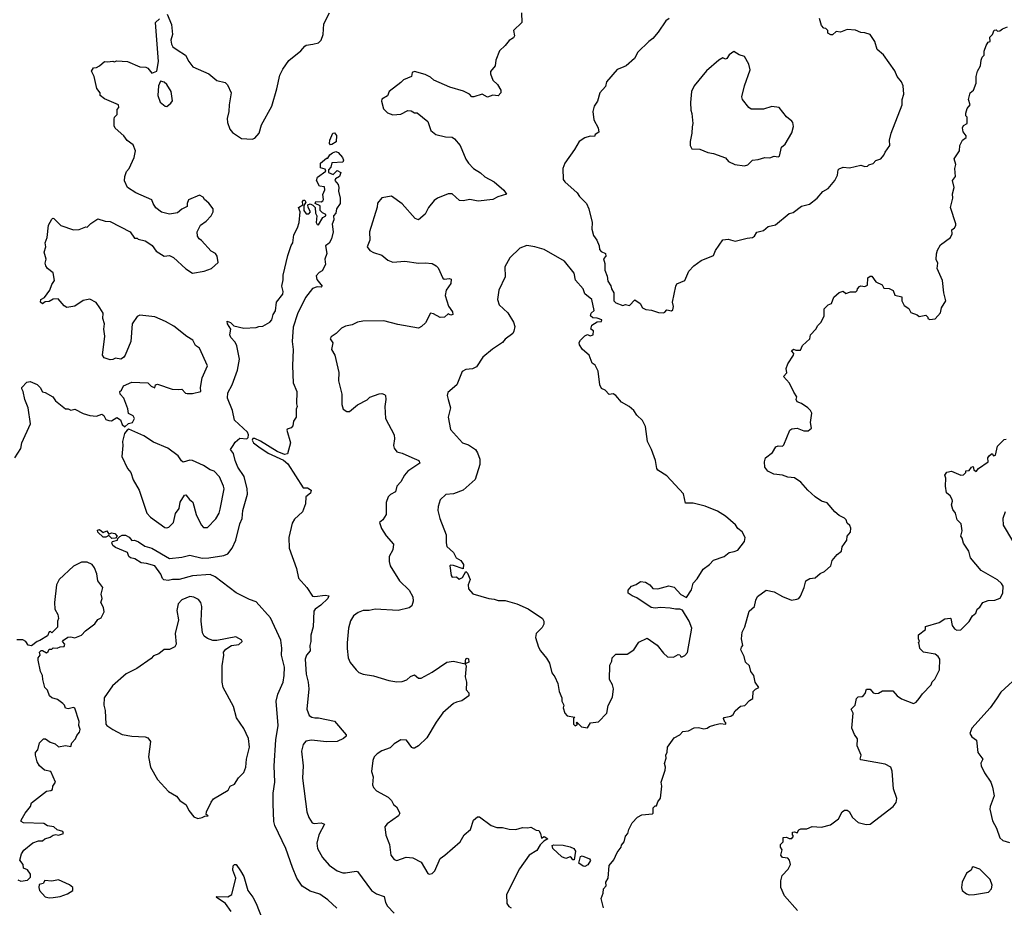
# Model space of a CAD drawing. Extents: x 1954678 to 2060275, y 904822 to 1016299.
# Tile 395 of 467: x 2043967 to 2051245, y 957039 to 963605. Entities that reach past the tile are written whole.
import ezdxf

# ---------------------------------------------------------------- set-up
doc = ezdxf.new("R2010")
doc.units = 0

msp = doc.modelspace()

# ---------------------------------------------------------------- linework, layer by layer
at = {"layer": '0CON20XD'}
for points in [[(2044582.5, 961395), (2044583.8, 961435), (2044560, 961475), (2044533.3, 961513.3), (2044485, 961537.5), (2044435, 961527.5), (2044375, 961486.7), (2044315, 961476.7), (2044295, 961487.5), (2044251.7, 961541.7), (2044215, 961537.5), (2044185, 961520), (2044155, 961517.5), (2044136.4, 961503.6), (2044120, 961515), (2044123.3, 961535), (2044149.3, 961550.7), (2044190, 961605), (2044204.4, 961645.6), (2044223.3, 961675), (2044213.6, 961733.6), (2044172.5, 961765), (2044160, 961785), (2044156.2, 961805), (2044163.8, 961835), (2044148.8, 961885), (2044160, 961925), (2044156.2, 961955), (2044170, 961995), (2044180, 962085), (2044205, 962130), (2044213, 962137), (2044220, 962135), (2044272.3, 962082.3), (2044365, 962051.2), (2044406.1, 962053.9), (2044455, 962072.5), (2044465, 962070), (2044492.7, 962097.3), (2044545, 962131.2), (2044600, 962115), (2044635, 962112.5), (2044782.5, 962035), (2044815, 961990), (2044835, 961990), (2044843, 961983), (2044895, 961970), (2044921.4, 961951.4), (2044945.9, 961935.9), (2044975, 961892.5), (2045035, 961856.7), (2045075, 961860), (2045105, 961846), (2045195, 961761.2), (2045245, 961731.2), (2045330, 961745), (2045386.1, 961763.9), (2045435, 961810), (2045426.2, 961855), (2045413.3, 961875), (2045383, 961893), (2045311.7, 961971.7), (2045292.5, 961985), (2045282.5, 962005), (2045280, 962035), (2045302.5, 962085), (2045345.9, 962114.1), (2045382.5, 962155), (2045397, 962183), (2045397.5, 962205), (2045365, 962247.5), (2045332.5, 962275), (2045323, 962293), (2045295, 962306.2), (2045216, 962274), (2045203.8, 962245), (2045205, 962222.5), (2045166.7, 962203.3), (2045133.6, 962176.4), (2045075, 962166.7), (2045015, 962182.5), (2044974.2, 962214.2), (2044953.3, 962245), (2044943, 962273), (2044824.4, 962324.4), (2044763.3, 962365), (2044742.9, 962412.9), (2044744, 962445), (2044757.1, 962482.9), (2044776.2, 962505), (2044813.8, 962585), (2044824, 962635), (2044805, 962680), (2044762.3, 962712.3), (2044737.5, 962745), (2044673.6, 962803.6), (2044665, 962820), (2044665, 962870), (2044668.8, 962885), (2044686.7, 962905), (2044688.3, 962941.7), (2044700, 962955), (2044697.5, 962975), (2044595, 963020), (2044562.5, 963045), (2044562.5, 963065), (2044537.5, 963097.5), (2044517.5, 963185), (2044497.5, 963225), (2044511.7, 963248.3), (2044535, 963252.5), (2044557.5, 963265), (2044595, 963296.7), (2044615, 963292.5), (2044655, 963297.5), (2044665, 963292.5), (2044685, 963300), (2044765, 963296.7), (2044855, 963257.5), (2044900, 963255), (2044915, 963247.5), (2044945, 963210), (2044980, 963225), (2044993.8, 963295), (2044970, 963585), (2044999.3, 963610.7)], [(2045056.1, 963646.1), (2045089.3, 963569.3), (2045096, 963495), (2045084, 963455), (2045088.8, 963425), (2045100, 963405), (2045132, 963382), (2045193.9, 963343.9), (2045216.7, 963295), (2045247.7, 963257.7), (2045364.2, 963204.2), (2045425, 963156.7), (2045485, 963140), (2045503.9, 963123.9), (2045529.2, 963065), (2045514.3, 962975), (2045512.9, 962925), (2045501.4, 962875), (2045502.5, 962845), (2045520, 962795), (2045539.7, 962769.7), (2045606.1, 962726.1), (2045685, 962721.2), (2045705, 962730), (2045736.2, 962765), (2045755, 962826.7), (2045830.8, 962965), (2045868.6, 963095), (2045890, 963195), (2045911.3, 963238.7), (2045957.4, 963302.6), (2046045, 963373.8), (2046075, 963408.8), (2046085, 963416), (2046134.2, 963424.2), (2046176.7, 963435), (2046196, 963455), (2046211.4, 963495), (2046215.6, 963575), (2046257.1, 963655)], [(2047677.5, 963655), (2047680, 963585), (2047616.7, 963525), (2047623.8, 963486.2), (2047618.3, 963471.7), (2047585, 963451.2), (2047556.7, 963415), (2047513.9, 963376.1), (2047487.5, 963305), (2047482.5, 963265), (2047447.5, 963222.5), (2047446.7, 963205), (2047465, 963157.5), (2047500, 963125), (2047522.5, 963085), (2047522.5, 963065), (2047505, 963043.3), (2047465, 963046.7), (2047425, 963033.3), (2047385, 963053.3), (2047325, 963033.8), (2047310, 963035), (2047292.5, 963055), (2047247.8, 963077.8), (2047146.7, 963105), (2047028.8, 963158.8), (2047005, 963179.2), (2046965, 963199.2), (2046885, 963223.3), (2046867.5, 963215), (2046862.5, 963185), (2046805, 963161.2), (2046785, 963140), (2046697.5, 963075), (2046685, 963043.3), (2046645, 963017.5), (2046641.7, 963001.7), (2046656.2, 962945), (2046685, 962916.2), (2046725, 962902), (2046785, 962907.5), (2046835, 962932.5), (2046861.7, 962931.7), (2046885, 962917.5), (2046905, 962917.5), (2046985, 962852.5), (2047006.4, 962786.4), (2047042.5, 962755), (2047115, 962740), (2047165, 962737.5), (2047181.2, 962725), (2047224, 962675), (2047264.4, 962574.4), (2047285, 962543.8), (2047322.5, 962505), (2047373.6, 962473.6), (2047405, 962443.8), (2047473.3, 962405), (2047545, 962343.8), (2047565.8, 962314.2), (2047502.5, 962295), (2047465, 962276.2), (2047355, 962262.5), (2047295, 962275.8), (2047245, 962265.8), (2047217.3, 962267.3), (2047165, 962316.2), (2047135, 962317.5), (2047055, 962286), (2047031.7, 962268.3), (2046990, 962215), (2046963.9, 962166.1), (2046915, 962123.8), (2046890, 962135), (2046794.2, 962244.2), (2046715, 962298.8), (2046645, 962286.7), (2046612.3, 962247.7), (2046610.7, 962219.3), (2046552, 962035), (2046556, 961975), (2046536, 961925), (2046555, 961898.8), (2046582.2, 961882.2), (2046645, 961863.8), (2046687.7, 961827.7), (2046725, 961812.9), (2046815, 961819.2), (2046915, 961804), (2046965, 961807.5), (2047015, 961801.2), (2047046.7, 961785), (2047060.5, 961770.5), (2047095, 961692.5), (2047105, 961686.7), (2047145, 961690), (2047156.7, 961685), (2047152.9, 961655), (2047120, 961605), (2047113.3, 961565), (2047136.1, 961486.1), (2047166.7, 961445), (2047170, 961425), (2047155, 961420), (2047135, 961430), (2047107.5, 961405), (2047075, 961402), (2047025, 961430), (2047005, 961433.3), (2046966, 961364), (2046938, 961335), (2046915, 961323.3), (2046761.2, 961351.2), (2046657.9, 961377.9), (2046504.1, 961375.9), (2046465, 961367.5), (2046425, 961347.5), (2046375, 961337.5), (2046345, 961322.5), (2046307.5, 961285), (2046270.7, 961259.3), (2046262.5, 961245), (2046282.5, 961215), (2046271.2, 961165), (2046296, 961125), (2046327.1, 960995), (2046324.3, 960935), (2046347.1, 960835), (2046349.3, 960759.3), (2046357.5, 960725), (2046385, 960706.7), (2046405, 960706.2), (2046465, 960756.2), (2046535.8, 960794.2), (2046555, 960813.8), (2046625, 960838.8), (2046645, 960840), (2046663, 960833), (2046670, 960825), (2046673.8, 960795), (2046666.2, 960745), (2046671.2, 960655), (2046734, 960535), (2046738, 960505), (2046731.2, 960455), (2046736.2, 960435), (2046755, 960408.8), (2046795, 960400), (2046865, 960366.2)], [(2048767.5, 963615), (2048743.6, 963596.4), (2048687.3, 963512.7), (2048646.7, 963465), (2048616.7, 963445), (2048535.8, 963364.2), (2048512.7, 963317.3), (2048450, 963265), (2048415, 963248), (2048382.5, 963237.5), (2048304.3, 963145.7), (2048297.7, 963112.3), (2048256.2, 963065), (2048237.7, 963002.3), (2048213.8, 962965), (2048204, 962925), (2048211.2, 962865), (2048243.3, 962805), (2048247, 962773), (2048220, 962755), (2048215, 962742.5), (2048185, 962743.3), (2048145, 962731.2), (2048103.3, 962705), (2048068.8, 962645), (2047996.2, 962545), (2047981.2, 962505), (2047985, 962422.5), (2047996.1, 962406.1), (2048087.5, 962325), (2048105, 962297.5), (2048155.8, 962245), (2048173.8, 962205), (2048198, 962105), (2048196.2, 962055), (2048208.3, 962008.3), (2048232.5, 961975), (2048251.7, 961931.7), (2048252.5, 961905), (2048265, 961890), (2048297.5, 961875), (2048300, 961855), (2048282.5, 961837.5), (2048293, 961803), (2048293.6, 961753.6), (2048309.3, 961709.3), (2048315, 961670), (2048336.7, 961636.7), (2048342.5, 961615), (2048360, 961585), (2048360, 961525), (2048375, 961510), (2048425, 961490), (2048445, 961497.5), (2048475, 961490), (2048515, 961532.5), (2048552.5, 961505), (2048570, 961475), (2048595, 961462.5), (2048637, 961457), (2048688.3, 961438.3), (2048725, 961437.5)], [(2048725, 961437.5), (2048735, 961442.5), (2048750.7, 961459.3), (2048785, 961452.5), (2048795, 961460), (2048800, 961485), (2048793.9, 961516.1), (2048817.1, 961635), (2048825, 961651.2), (2048883.9, 961676.1), (2048914.3, 961745.7), (2048950, 961785), (2049005, 961824.2), (2049095, 961861.2), (2049111.7, 961898.3), (2049163.9, 961976.1), (2049205, 961981.2), (2049255, 961966.2), (2049345, 961990), (2049385, 961994), (2049400, 962005), (2049416.4, 962033.6), (2049465, 962046.7), (2049500, 962075), (2049555, 962087.5), (2049655, 962171.2), (2049685, 962180), (2049747.5, 962225), (2049805, 962240), (2049863.3, 962285), (2049905, 962333.3), (2049943.9, 962356.1), (2049993.6, 962416.4), (2050011.2, 962455), (2050016.7, 962495), (2050025, 962503.3), (2050055, 962513.8), (2050100.5, 962509.5), (2050185, 962530), (2050215, 962520), (2050235, 962522.5), (2050245, 962532.5), (2050275, 962542.5), (2050295, 962563.3), (2050333.6, 962576.4), (2050355, 962602.5), (2050363.9, 962626.1), (2050398.8, 962675), (2050398, 962715), (2050410, 962765), (2050490, 962975), (2050491.2, 963015), (2050502, 963055), (2050497.1, 963115), (2050485.6, 963145), (2050454.4, 963185), (2050435, 963226.2), (2050353.3, 963345), (2050306.7, 963385), (2050288.8, 963445), (2050255, 963496), (2050215, 963508.8), (2050185, 963510), (2050145, 963527.1), (2050085, 963532), (2050035, 963513.8), (2050003, 963517), (2049975, 963493.3), (2049963, 963493), (2049940, 963505), (2049940, 963525), (2049925, 963540), (2049911.7, 963541.7), (2049893, 963563), (2049880, 963615)], [(2048282.5, 957035), (2048266.2, 957105), (2048281.2, 957145), (2048283.3, 957175), (2048301.7, 957198.3), (2048300, 957225), (2048316, 957255), (2048325, 957350), (2048358.3, 957391.7), (2048383.9, 957446.1), (2048412.5, 957485), (2048415, 957500), (2048436.1, 957523.9), (2048446.2, 957565), (2048463.3, 957585), (2048470, 957615), (2048495, 957663.3), (2048534.1, 957705.9), (2048565, 957723.3), (2048645, 957730), (2048650, 957735), (2048650, 957775), (2048665, 957790), (2048675, 957790), (2048685, 957820), (2048703, 957847), (2048713.3, 957935), (2048710, 957965), (2048737.5, 958055), (2048740, 958075), (2048733.6, 958103.6), (2048746.1, 958143.9), (2048743.9, 958166.1), (2048753, 958187), (2048756.7, 958225), (2048805, 958292.5), (2048847.5, 958315), (2048869.3, 958340.7), (2048910, 958345), (2048951.7, 958368.3), (2048985, 958370), (2049025, 958360), (2049050, 958365), (2049065, 958376.7), (2049105, 958390), (2049145, 958398), (2049186.2, 958393.8), (2049186.7, 958405), (2049179.3, 958409.3), (2049168.8, 958435), (2049175, 958443.3), (2049225, 958452.5), (2049240, 958465), (2049256.7, 958493.3), (2049295, 958527.5), (2049328.3, 958531.7), (2049360.7, 958569.3), (2049387.5, 958585), (2049390, 958635), (2049405, 958652.5), (2049430, 958665), (2049404.2, 958704.2), (2049393.3, 958755), (2049372.5, 958785), (2049362.5, 958825), (2049332, 958852), (2049323.3, 958895), (2049298.8, 958945), (2049303.3, 958965), (2049312.5, 958975), (2049303.8, 959025), (2049306.7, 959075), (2049327.5, 959115), (2049360.5, 959229.5), (2049400, 959265), (2049407.7, 959312.3), (2049421.7, 959338.3), (2049485, 959386.7), (2049545, 959373.3), (2049605, 959338), (2049671.7, 959311.7), (2049712, 959318), (2049726.7, 959325), (2049737.7, 959342.3), (2049766.2, 959405), (2049777.5, 959455), (2049808.3, 959471.7), (2049847.5, 959477.5), (2049885, 959508.8), (2049917.3, 959522.7), (2049963.3, 959565), (2049973.3, 959605), (2050010.7, 959649.3), (2050042.5, 959675), (2050047.5, 959705), (2050081.2, 959755), (2050084.1, 959785.9), (2050107.5, 959815), (2050110, 959845), (2050103, 959863), (2050085, 959880), (2050077.5, 959905), (2050065, 959917.5), (2050025, 959937.5), (2049992.5, 959965), (2049935, 960032.5), (2049895, 960043.3), (2049847, 960077), (2049793.3, 960125), (2049742.5, 960185), (2049695, 960216), (2049645, 960222), (2049605, 960236.2), (2049542.7, 960242.7), (2049497.5, 960265), (2049476.4, 960296.4), (2049472.5, 960335), (2049480, 960365), (2049532.5, 960405), (2049557.5, 960445), (2049575, 960453.3), (2049605, 960450), (2049615, 960460), (2049660.5, 960569.5), (2049675, 960580), (2049715, 960583.3), (2049763.9, 960563.9), (2049795, 960563.3), (2049820, 960585), (2049813.3, 960625), (2049822.5, 960695), (2049812.5, 960715), (2049792.5, 960735), (2049746.1, 960766.1), (2049715, 960777.5), (2049707.5, 960795), (2049712.5, 960815), (2049690.5, 960850.5), (2049657.3, 960917.3), (2049612.5, 960965), (2049636.7, 960993.3), (2049633.8, 961025), (2049645, 961060), (2049687.5, 961125), (2049690, 961135), (2049672.5, 961155), (2049687, 961167), (2049705, 961160), (2049738.3, 961161.7), (2049752.5, 961195), (2049807.5, 961245), (2049812.5, 961275), (2049852.5, 961315), (2049867, 961343), (2049891.7, 961368.3), (2049914, 961415), (2049915, 961467.5), (2049942.7, 961497.3), (2049967.5, 961505), (2049986.4, 961553.6), (2050025, 961586.2), (2050055, 961597.5), (2050075, 961580), (2050108.3, 961591.7), (2050147, 961593), (2050158.3, 961601.7), (2050160, 961615), (2050175, 961632.5), (2050185, 961636.7), (2050215, 961632.5), (2050235, 961642.5), (2050237.5, 961695), (2050255, 961707.5), (2050265, 961707.5), (2050295, 961666.7), (2050343, 961643), (2050355, 961620), (2050395, 961617.5), (2050423, 961603), (2050437, 961567), (2050487.5, 961555), (2050487.5, 961525), (2050505, 961490), (2050539.3, 961469.3), (2050555, 961440), (2050601.7, 961421.7), (2050615, 961410), (2050665, 961420), (2050680, 961405), (2050680, 961395), (2050695, 961387.5), (2050735, 961392.5), (2050773.6, 961436.4), (2050780, 961475), (2050812.5, 961525), (2050798.8, 961585), (2050788, 961675), (2050750, 961765), (2050753.3, 961805), (2050741.7, 961831.7), (2050743.9, 961873.9), (2050750.5, 961899.5), (2050775, 961940), (2050847.5, 961995), (2050859.3, 962020.7), (2050858.3, 962051.7), (2050877.5, 962065), (2050886.4, 962083.6), (2050887.5, 962095), (2050848.8, 962215), (2050865.8, 962284.2), (2050862.9, 962317.1), (2050874, 962365), (2050862, 962415), (2050883.9, 962446.1), (2050880, 962505), (2050886, 962535), (2050876, 962575), (2050913.3, 962635), (2050916.7, 962675), (2050936.4, 962713.6), (2050962.5, 962735), (2050962.5, 962745), (2050942.5, 962775), (2050936.7, 962805), (2050945, 962822.5), (2050971.7, 962838.3), (2050970, 962885), (2050960, 962895), (2050960, 962915), (2050971.7, 962948.3), (2050992.5, 962975), (2050980, 963015), (2050993.3, 963065), (2051017.5, 963085), (2051036.7, 963135), (2051036.7, 963185), (2051046.7, 963225), (2051070, 963265), (2051073.6, 963306.4), (2051081.7, 963328.3), (2051096.2, 963343.8), (2051097, 963373), (2051111.2, 963415), (2051125, 963440), (2051140, 963445), (2051137.5, 963475), (2051157.5, 963495), (2051171.7, 963528.3), (2051185, 963530), (2051195, 963520), (2051211.7, 963521.7), (2051231.7, 963538.3), (2051268.3, 963551.7)], [(2049325, 962524), (2049348.8, 962531.2), (2049385, 962566), (2049425, 962570.8), (2049475, 962586.7), (2049513, 962583), (2049545, 962596.2), (2049575, 962591.2), (2049583.9, 962596.1), (2049598, 962662), (2049625.8, 962684.2), (2049675, 962767.5), (2049686.2, 962815), (2049681.2, 962845), (2049673.8, 962855), (2049635.8, 962885.8), (2049580, 962955), (2049526.4, 962963.6), (2049465, 962942.5), (2049375, 962944), (2049356.1, 962956.1), (2049310, 963015), (2049306, 963035), (2049323.9, 963116.1), (2049367.5, 963235), (2049357, 963277), (2049325, 963332.5), (2049286.4, 963346.4), (2049245, 963371.2), (2049211.2, 963345), (2049195, 963317.5), (2049185, 963313.3), (2049165, 963322.5), (2049135, 963306.7), (2049045, 963226.7), (2048953.3, 963115), (2048932.5, 963075), (2048926.7, 962993.3), (2048928, 962935), (2048935, 962912.5), (2048943.6, 962836.4), (2048937, 962813), (2048936.7, 962765), (2048922.5, 962705), (2048922.5, 962675), (2048935, 962650), (2048995, 962647.5), (2049055, 962623.3), (2049095, 962616.7), (2049185, 962582.5), (2049206.4, 962556.4), (2049254.2, 962534.2), (2049325, 962524)], [(2045055, 962963.8), (2045085, 962986.7), (2045095.7, 963004.3), (2045085.6, 963075), (2045055.7, 963125.7), (2045035, 963142.5), (2045008.3, 963151.7), (2044993.3, 963115), (2044988, 963045), (2045006.2, 962995), (2045042.5, 962965), (2045055, 962963.8)], [(2046265, 962680), (2046258.3, 962688.3), (2046258.8, 962715), (2046282.5, 962765), (2046295, 962767.5), (2046309.3, 962749.3), (2046307.5, 962702.5), (2046275, 962682.5), (2046265, 962680)], [(2046312.4, 957032.4), (2046245.6, 957095), (2046185, 957135.6), (2046115, 957158.9), (2046055.8, 957195.8), (2046015.9, 957255.9), (2045983.6, 957333.6), (2045933.3, 957475), (2045853.5, 957645), (2045846.8, 957675), (2045840, 957805), (2045840, 957885), (2045854.1, 957965.9), (2045847.5, 958085), (2045860.7, 958279.3), (2045877.6, 958385), (2045863.1, 958565), (2045874.2, 958615), (2045915.8, 958705), (2045922.9, 958755), (2045924, 958816), (2045903.2, 958905), (2045905.3, 958955.3), (2045896.3, 959016.3), (2045820.5, 959180.5), (2045715, 959299.2), (2045665, 959315.9), (2045568, 959365), (2045411.5, 959485), (2045375, 959502), (2045245, 959492.7), (2045145, 959463.8), (2045095.6, 959464.4), (2045065, 959456), (2045031.7, 959461.7), (2045022.3, 959472.3), (2045011.4, 959505), (2044965.5, 959565.5), (2044905, 959583.5), (2044865, 959587.3), (2044817.3, 959617.3), (2044785, 959624.5), (2044774.5, 959635), (2044763.8, 959665), (2044675, 959700.9), (2044655.8, 959715), (2044648, 959735), (2044654, 959746), (2044690, 959755), (2044692.5, 959767.5), (2044706.4, 959783.6), (2044725, 959792.5), (2044748.3, 959791.7), (2044777.3, 959777.3), (2044795, 959752.5), (2044815, 959756.2), (2044845, 959744), (2044891.1, 959711.1), (2044945, 959695.6), (2045075, 959620.7), (2045165, 959629.7), (2045225, 959645.4), (2045315, 959623.2), (2045365, 959624.6), (2045475, 959641.1), (2045505, 959654.2), (2045538.1, 959695), (2045564.4, 959755), (2045593.5, 959875), (2045610.5, 959915), (2045615.4, 959975), (2045650.9, 960095), (2045647.9, 960135), (2045626.6, 960226.6), (2045579.5, 960295), (2045558.8, 960345), (2045546.3, 960396.3), (2045526.2, 960425), (2045545.6, 960455), (2045559.2, 960480.8), (2045595, 960509.2), (2045645, 960505.4), (2045655.4, 960515), (2045659.4, 960535), (2045651.8, 960555), (2045555, 960642.2), (2045540, 960715), (2045502.4, 960805), (2045505.5, 960845), (2045537.5, 960905), (2045576, 961014), (2045590.8, 961095), (2045572.3, 961192.3), (2045558.8, 961218.8), (2045526.7, 961255), (2045520, 961275), (2045527.5, 961315), (2045502.5, 961355), (2045500, 961375), (2045525.8, 961365.8), (2045551.2, 961341.2), (2045625, 961323.3), (2045715, 961327.5), (2045735, 961336.7), (2045765, 961338.8), (2045815, 961367.5), (2045831.4, 961385), (2045840.9, 961425), (2045857.9, 961452.1), (2045865, 961516), (2045912, 961575), (2045914.1, 961595.9), (2045904.4, 961635), (2045915, 961680), (2045915.6, 961715), (2045948.8, 961861.2), (2045973.8, 961936.2), (2045986.4, 961953.6), (2045993.3, 962015), (2046021.2, 962065), (2046033.8, 962105), (2046040, 962185), (2046027.5, 962215), (2046060, 962235), (2046058.3, 962261.7), (2046065, 962270), (2046075, 962270), (2046082.5, 962255), (2046068.3, 962231.7), (2046066.7, 962195), (2046085, 962170), (2046105, 962170), (2046117.5, 962185), (2046100, 962215), (2046097.5, 962235), (2046115, 962242.5), (2046133, 962233), (2046150, 962215), (2046152.5, 962175), (2046162.5, 962155), (2046157.5, 962105), (2046165, 962090), (2046175, 962087.5), (2046207, 962143), (2046230, 962155), (2046230, 962165), (2046206.4, 962176.4), (2046187.5, 962195), (2046188.3, 962228.3), (2046150, 962245), (2046155, 962260), (2046195, 962257.5), (2046207.5, 962265), (2046212.5, 962275), (2046208.3, 962311.7), (2046223, 962347), (2046220, 962370), (2046183.6, 962373.6), (2046162, 962415), (2046168.3, 962441.7), (2046230, 962485), (2046225, 962500), (2046190, 962510), (2046191.2, 962545), (2046235, 962580), (2046245, 962580), (2046260, 962605), (2046278.8, 962621.2), (2046305, 962630), (2046322, 962622), (2046352.5, 962585), (2046360, 962565), (2046355, 962552.5), (2046273.8, 962546.2), (2046266, 962514), (2046250, 962495), (2046250, 962475), (2046285, 962460), (2046315, 962490), (2046340, 962475), (2046330, 962445), (2046300.7, 962429.3), (2046296.7, 962415), (2046320, 962385), (2046326.7, 962365), (2046323.6, 962336.4), (2046336, 962285), (2046335.6, 962245), (2046310, 962205), (2046303.3, 962175), (2046287.5, 962155), (2046288, 962125), (2046276.4, 962093.6), (2046284.2, 962035), (2046270.8, 961985), (2046255, 961953.3), (2046228.3, 961931.7), (2046237.5, 961875), (2046222.5, 961835), (2046226.7, 961795), (2046203.3, 961746.7), (2046180, 961735), (2046158.3, 961711.7), (2046163.9, 961683.9), (2046202.5, 961635), (2046195, 961627.5), (2046165, 961629.2), (2046132.7, 961617.3), (2046080.5, 961549.5), (2046020, 961430), (2045988.3, 961331.7), (2045981.1, 961225), (2045988.6, 961165), (2045983.8, 961045), (2045989.3, 960919.3), (2046016.7, 960855), (2046013.3, 960765), (2046017.5, 960745), (2046010, 960725), (2046010, 960665), (2045990, 960635), (2045985, 960600), (2045973.6, 960586.4), (2045945, 960576.7), (2045941.7, 960568.3), (2045970, 960475), (2045947.5, 960395), (2045925, 960389.5), (2045870.7, 960410.7), (2045748, 960488), (2045705, 960506.3), (2045691.5, 960508.5), (2045684.7, 960495.3), (2045694.8, 960474.8), (2045735, 960444.6), (2045805, 960399.4), (2045915.9, 960345.9), (2045950.2, 960320.2), (2046062, 960142), (2046095, 960142.9), (2046122, 960125), (2046116.7, 960103.3), (2046082.5, 960075), (2046078.6, 960025), (2046057.8, 959965), (2045999.2, 959910.8), (2045980.1, 959879.9), (2045956.9, 959775), (2045959.3, 959695), (2046012.4, 959545), (2046028.5, 959475), (2046090.4, 959405), (2046131.3, 959341.3), (2046148.3, 959338.3), (2046225, 959347.8), (2046252.5, 959342.5), (2046246, 959325), (2046194.2, 959275), (2046150, 959245), (2046140.2, 959229.8), (2046136.7, 959115), (2046118.3, 959051.7), (2046118.8, 959005), (2046110.8, 958975), (2046113.2, 958936.8), (2046087.3, 958905), (2046078.5, 958875), (2046084.1, 958765), (2046099.6, 958705), (2046104.6, 958655), (2046089.5, 958505), (2046107.5, 958457.5), (2046125.5, 958445.5), (2046148.7, 958441.3), (2046175, 958441.9), (2046295, 958416.2), (2046381.2, 958315), (2046380, 958305), (2046361.7, 958288.3), (2046313.6, 958266.4), (2046235, 958263.1), (2046124.6, 958275.4), (2046082.6, 958267.4), (2046061.9, 958245), (2046051.2, 958195), (2046062.1, 958085), (2046058.5, 957995), (2046090.5, 957745), (2046105, 957703.8), (2046128.8, 957665), (2046145, 957659.2), (2046195, 957664), (2046220, 957655), (2046179.4, 957575), (2046163.3, 957515), (2046167.3, 957475), (2046205, 957407.1), (2046255, 957350.5), (2046315, 957308.5), (2046355, 957294.6), (2046376.4, 957293.6)], [(2048165, 958367.5), (2048187.5, 958405), (2048245, 958412.5), (2048306.2, 958475), (2048318.3, 958531.7), (2048348.8, 958595), (2048356.2, 958655), (2048350, 958685), (2048326.7, 958725), (2048329.3, 958830.7), (2048345, 958860), (2048347.5, 958885), (2048375, 958912.5), (2048458.3, 958911.7), (2048505.9, 958944.1), (2048545, 959001.2), (2048605, 959030), (2048679.7, 958979.7), (2048725, 958920), (2048755, 958893.3), (2048799.3, 958890.7), (2048835, 958910), (2048846.4, 958906.4), (2048855, 958892.5), (2048865, 958892.5), (2048885, 958902.5), (2048903.8, 958925), (2048935.7, 959105), (2048916.2, 959155), (2048867, 959237), (2048845.8, 959245.8), (2048815, 959244.2), (2048775, 959252.5), (2048705, 959256.2), (2048665, 959251.2), (2048635, 959256.2), (2048528.3, 959328.3), (2048495, 959342.5), (2048463.9, 959363.9), (2048463.9, 959386.1), (2048490, 959415), (2048525, 959427.5), (2048555, 959450), (2048593.9, 959443.9), (2048626.1, 959426.1), (2048647.5, 959397.5), (2048683.6, 959396.4), (2048765, 959416.7), (2048805, 959408.8), (2048855, 959352.5), (2048895, 959330), (2048932.5, 959387.5), (2048945, 959437.5), (2048975, 959470), (2049020.3, 959539.7), (2049065.7, 959574.3), (2049095, 959608), (2049175, 959634), (2049212.5, 959665), (2049249.1, 959670.9), (2049275, 959682.5), (2049325.7, 959745), (2049330, 959775), (2049307.3, 959817.3), (2049275, 959841.2), (2049258.3, 959868.3), (2049185, 959933.8), (2049125, 959970), (2049035, 960006), (2048945, 960028), (2048890, 960030), (2048875, 960097.5), (2048750.5, 960230.5), (2048685, 960273.3), (2048676.7, 960285), (2048666.2, 960345), (2048637.5, 960425), (2048606.9, 960485), (2048592.9, 960595), (2048569.7, 960639.7), (2048529.7, 960679.7), (2048506, 960715), (2048471.2, 960745), (2048415.7, 960775.7), (2048375, 960826.2), (2048355, 960838.8), (2048325, 960834), (2048295, 960863.8), (2048268.3, 960878.3), (2048256.2, 960905), (2048243.3, 961005), (2048220, 961050), (2048200, 961065), (2048177.5, 961125), (2048127.5, 961165), (2048105, 961200), (2048103.3, 961216.7), (2048112.5, 961235), (2048145, 961266.7), (2048165, 961276.7), (2048185, 961266.7), (2048206.1, 961273.9), (2048207.5, 961305), (2048190, 961315), (2048197.5, 961345), (2048235, 961370), (2048267, 961373), (2048270, 961385), (2048235, 961397.5), (2048205, 961400), (2048187.5, 961415), (2048192.5, 961435), (2048212.5, 961455), (2048197.5, 961535), (2048145, 961577.5), (2048133.3, 961615), (2048075, 961677.5), (2048065, 961730), (2047995, 961818.8), (2047844.4, 961904.4), (2047775.7, 961925.7), (2047715, 961933.8), (2047665, 961916.2), (2047590, 961845), (2047552.1, 961777.9), (2047556.6, 961703.4), (2047509.2, 961605), (2047498.6, 961535), (2047511.9, 961495), (2047575, 961436), (2047616.8, 961366.8), (2047627.1, 961335), (2047619.5, 961300.5), (2047611.2, 961285), (2047555, 961242), (2047535, 961216.7), (2047460.9, 961169.1), (2047391.3, 961108.7), (2047343, 961037), (2047315, 961022), (2047265, 961017.5), (2047237.9, 961002.1), (2047198.8, 960905), (2047131.7, 960848.3), (2047127.1, 960825), (2047133.9, 960796.1), (2047150.8, 960735), (2047134.3, 960665), (2047151.2, 960575), (2047241.2, 960475), (2047285, 960461.2), (2047336, 960425), (2047351.7, 960401.7), (2047369.2, 960355), (2047368, 960315), (2047333.8, 960205), (2047245, 960126), (2047175, 960098), (2047116.4, 960093.6), (2047075, 960052.5), (2047060, 960005), (2047057.5, 959975), (2047072.5, 959915), (2047118.8, 959795), (2047118.8, 959735), (2047125, 959707.5), (2047173, 959663), (2047194.6, 959624.6), (2047227.1, 959605), (2047246.7, 959575), (2047245, 959542.5), (2047175, 959568.6), (2047150.8, 959569.2), (2047146.7, 959565), (2047156, 959495), (2047165, 959482), (2047195, 959483.3), (2047215, 959466.7), (2047240.9, 959479.1), (2047265, 959522.5), (2047278.3, 959511.7), (2047296, 959465), (2047282.5, 959425), (2047285.9, 959395.9), (2047317.7, 959357.7), (2047433.9, 959323.9), (2047475, 959320), (2047505, 959308.8), (2047555, 959310), (2047642.5, 959285), (2047725, 959246.7), (2047831.4, 959175), (2047842.5, 959155), (2047842, 959135), (2047830.3, 959109.7), (2047783.8, 959065), (2047780, 959035), (2047801.2, 958965), (2047815.9, 958935.9), (2047861.3, 958881.3), (2047882.9, 958845), (2047900.8, 958775), (2047923.3, 958745), (2047943.9, 958693.9), (2047956, 958635), (2047975, 958590), (2047974, 958565), (2047990, 958535), (2047984, 958515), (2047995.7, 958475.7), (2048015, 958456), (2048070, 958445), (2048060, 958435), (2048060, 958395), (2048073, 958383), (2048090, 958395), (2048080, 958405), (2048085, 958410), (2048120, 958375), (2048165, 958367.5)], [(2043930, 960365), (2043975, 960432.5), (2043983.3, 960475), (2044046.2, 960615), (2044028.8, 960735), (2044006.1, 960796.1), (2043993.9, 960853.9), (2043982.5, 960875), (2043982.5, 960885), (2044020, 960925), (2044045, 960930), (2044095, 960907.5), (2044117.5, 960885), (2044135, 960852.5), (2044155, 960847.5), (2044212.5, 960815), (2044232.5, 960785), (2044305, 960727.5), (2044325, 960727.5), (2044345, 960717.5), (2044375, 960723.3), (2044435, 960691.2), (2044485, 960677.5), (2044535, 960672.5), (2044575, 960686.7), (2044588.3, 960678.3), (2044605, 960647.5), (2044625, 960640), (2044645, 960638.8), (2044685, 960662.5), (2044712.5, 960645), (2044725, 960610), (2044745, 960592.5), (2044771.7, 960618.3), (2044800, 960625), (2044816.7, 960655), (2044806.2, 960676.2), (2044771.7, 960691.7), (2044766.4, 960726.4), (2044736.2, 960805), (2044710, 960835), (2044707.5, 960855), (2044720, 960865), (2044735, 960897.5), (2044797, 960923), (2044915, 960920), (2044940, 960895), (2044965, 960882.5), (2044970, 960905), (2044985, 960910), (2045093.2, 960873.2), (2045139.3, 960870.7), (2045165, 960872.5), (2045193.6, 960843.6), (2045205, 960840), (2045245, 960839.4), (2045306.2, 960855), (2045303.8, 960885), (2045315.8, 960955), (2045354.2, 961045), (2045295, 961176.7), (2045265.9, 961195.9), (2045246.2, 961235), (2045202.1, 961262.1), (2045107.2, 961337.2), (2045045, 961373.1), (2044965, 961407.3), (2044855, 961420), (2044835, 961410), (2044798.8, 961355), (2044787.5, 961225), (2044746.7, 961125), (2044733.9, 961106.1), (2044715, 961093.3), (2044675, 961101.2), (2044655, 961091.2), (2044635, 961090), (2044592.5, 961105), (2044580, 961125), (2044596, 961265), (2044588.8, 961315), (2044593.8, 961355), (2044582.5, 961395)], [(2045055, 959845.7), (2045069.1, 959850.9), (2045104.2, 959885), (2045118.3, 959951.7), (2045145, 959990), (2045154.1, 960035.9), (2045185, 960087.5), (2045195, 960090), (2045222.5, 960055), (2045246.1, 960036.1), (2045271.2, 959945), (2045307.7, 959867.7), (2045325, 959850), (2045355, 959850), (2045416.2, 959913.8), (2045441.4, 959955), (2045449.4, 959985), (2045477.5, 960135), (2045474.4, 960155), (2045444, 960225), (2045405, 960266.2), (2045375, 960275.8), (2045325, 960308), (2045245, 960343.8), (2045223.9, 960346.1), (2045175, 960333.3), (2045162.7, 960342.7), (2045139.5, 960379.5), (2045062.5, 960435), (2044955, 960480), (2044885, 960526.7), (2044775, 960577.5), (2044760.7, 960569.3), (2044742.5, 960545), (2044727.5, 960485), (2044730, 960455), (2044721.2, 960375), (2044764, 960285), (2044788.8, 960255), (2044805, 960202.5), (2044850, 960125), (2044905.8, 959955.8), (2044935, 959926.2), (2045039.7, 959849.7), (2045055, 959845.7)], [(2049717.5, 957015), (2049620, 957125), (2049593.3, 957185), (2049593.8, 957235), (2049604.1, 957275.9), (2049647.7, 957322.3), (2049666, 957355), (2049658.3, 957388.3), (2049645, 957402.5), (2049605, 957407.5), (2049593.3, 957425), (2049602.5, 957465), (2049590, 957485), (2049590, 957505), (2049610, 957525), (2049610, 957555), (2049635, 957557.5), (2049655, 957547.5), (2049675, 957547.5), (2049687.5, 957565), (2049680, 957575), (2049680, 957595), (2049695, 957597.5), (2049715, 957590), (2049727, 957613), (2049740.7, 957619.3), (2049785, 957620), (2049825, 957636.7), (2049895, 957633.3), (2049959.5, 957650.5), (2050018.8, 957695), (2050046.7, 957745), (2050065, 957757.5), (2050085, 957757.5), (2050099.3, 957749.3), (2050124.4, 957704.4), (2050165, 957668), (2050225, 957651.4), (2050255, 957654.5), (2050424, 957785), (2050445.6, 957814.4), (2050450, 957845), (2050426.7, 957915), (2050415.6, 958045.6), (2050406.2, 958075), (2050365, 958099.2), (2050185, 958130), (2050180, 958135), (2050187.5, 958165), (2050156.7, 958235), (2050160, 958285), (2050138, 958318), (2050117.5, 958365), (2050127.5, 958475), (2050112.5, 958505), (2050142.5, 958535), (2050152.5, 958585), (2050165, 958597.5), (2050195, 958600), (2050205, 958607.5), (2050217.7, 958622.3), (2050226.7, 958653.3), (2050253.9, 958653.9), (2050277, 958627), (2050295, 958620), (2050315, 958622.5), (2050345, 958640), (2050421.7, 958641.7), (2050454.1, 958604.1), (2050485, 958581.2), (2050575, 958546), (2050593.4, 958556.6), (2050617, 958583), (2050641.4, 958618.6), (2050704, 958685), (2050713, 958707), (2050732.3, 958727.7), (2050765.8, 958795), (2050768.8, 958875), (2050756.7, 958895), (2050735, 958911.2), (2050647, 958927), (2050620, 958955), (2050617, 958987), (2050610, 958995), (2050617.5, 959005), (2050610, 959025), (2050610, 959055), (2050662.5, 959095), (2050663.6, 959116.4), (2050763.6, 959146.4), (2050805, 959173.3), (2050845, 959177.5), (2050850, 959175), (2050860, 959125), (2050878.3, 959098.3), (2050895, 959088.8), (2050925, 959092.5), (2050985, 959153.8), (2051010, 959195), (2051034, 959215), (2051046, 959244), (2051065, 959260), (2051085.9, 959294.1), (2051125, 959310), (2051175, 959311.4), (2051215, 959326), (2051235, 959362.5), (2051236.5, 959415), (2051225.6, 959435), (2051195, 959462.9), (2051075, 959530), (2050996.7, 959625), (2050983.8, 959675), (2050942.9, 959732.9), (2050935, 959770), (2050923.3, 959785), (2050933.3, 959825), (2050926.2, 959875), (2050896.4, 959906.4), (2050883.9, 959953.9), (2050865, 959982.5), (2050853.9, 960016.1), (2050863.3, 960045), (2050860, 960055), (2050845, 960082.5), (2050817.5, 960105), (2050810, 960155), (2050812.5, 960215), (2050806.7, 960235), (2050821.7, 960258.3), (2050854, 960266), (2050925, 960236.7), (2050945, 960237.5), (2050960, 960255), (2050961.7, 960268.3), (2050985, 960270), (2051003.6, 960296.4), (2051015, 960300), (2051020, 960275), (2051037, 960263), (2051053.6, 960286.4), (2051126.2, 960333.8), (2051123.3, 960365), (2051135, 960382.5), (2051155, 960397.5), (2051165, 960380), (2051180, 960385), (2051195, 960450), (2051245, 960500), (2051258.3, 960501.7)], [(2046865, 960366.2), (2046917.5, 960345), (2046925.9, 960324.1), (2046835.7, 960265), (2046811.1, 960235), (2046785, 960185.7), (2046755.5, 960155), (2046745, 960114), (2046706.9, 960093.1), (2046691.2, 960075), (2046676.2, 960035), (2046677.1, 959945), (2046652.5, 959905), (2046626.7, 959885), (2046642.1, 959842.1), (2046675, 959787.5), (2046730, 959725), (2046725.8, 959685), (2046699.4, 959635), (2046698.6, 959598.6), (2046706, 959565), (2046774.4, 959454.4), (2046845, 959386.7), (2046873.3, 959335), (2046876.1, 959303.9), (2046865, 959270), (2046845.8, 959254.2), (2046765.8, 959235.8), (2046595, 959245.5), (2046550, 959235), (2046505, 959234.4), (2046469.7, 959220.3), (2046434.4, 959195.6), (2046411.4, 959158.6), (2046397.1, 959105), (2046388.1, 958995), (2046387, 958953), (2046396, 958885), (2046409.3, 958849.3), (2046453.3, 958795), (2046475, 958776.2), (2046505, 958764), (2046581.2, 958751.2), (2046695, 958717.5), (2046755, 958707.5), (2046795, 958709.2), (2046828.3, 958721.7), (2046855, 958748), (2046885, 958760), (2046915, 958734), (2046935, 958734.3), (2047015, 958778), (2047125, 958852.5), (2047175, 958860), (2047260, 958840), (2047265, 958877.5), (2047275, 958883.3), (2047285, 958877.5), (2047288.3, 958851.7), (2047260, 958840), (2047266.7, 958826.7), (2047260.8, 958745), (2047270, 958705), (2047268.3, 958648.3), (2047287.5, 958625), (2047287.5, 958605), (2047235, 958566.7), (2047195, 958557.5), (2047175, 958546), (2047095, 958479.2), (2047045, 958410), (2046976.3, 958293.7), (2046915.5, 958234.5), (2046885, 958216.7), (2046875, 958216.7), (2046865, 958222.5), (2046826.9, 958276.9), (2046785, 958279.2), (2046735, 958248), (2046705, 958218), (2046645, 958195.8), (2046610, 958175), (2046588.3, 958151.7), (2046576.7, 958125), (2046568.1, 958045), (2046580, 958005), (2046575.7, 957945), (2046582.9, 957925), (2046605, 957900), (2046691.2, 957855), (2046715, 957830), (2046730.6, 957800.6), (2046752.3, 957782.3), (2046775.9, 957735.9), (2046766.2, 957715), (2046682.7, 957657.3), (2046665.8, 957634.2), (2046673.2, 957573.2), (2046701.9, 957505), (2046710, 957425), (2046735, 957393.8), (2046755, 957386.2), (2046825, 957410.6), (2046872.5, 957405), (2046935, 957372.5), (2046985, 957288.8), (2046995, 957284), (2047015, 957288.8), (2047035, 957310), (2047075, 957401.2), (2047110, 957425), (2047223.8, 957525), (2047253.2, 957576.8), (2047298.8, 957615), (2047321.2, 957685), (2047350.7, 957709.3), (2047365, 957710), (2047453.3, 957645), (2047495, 957630.8), (2047535, 957630), (2047585, 957616.7), (2047635, 957616), (2047685, 957630), (2047723.6, 957626.4), (2047745, 957633.3), (2047785, 957610), (2047805, 957607.5), (2047817.5, 957585), (2047825, 957550), (2047845, 957562.5), (2047870, 957545), (2047841.7, 957528.3), (2047815, 957502.5), (2047790, 957460), (2047733.8, 957425), (2047661.2, 957325), (2047566.2, 957135), (2047567, 957067), (2047582.5, 957045), (2047600, 957035)], [(2051252, 959965), (2051234, 959915), (2051236.4, 959866.4), (2051305, 959749.2)], [(2044647.5, 959767.5), (2044625, 959790), (2044605, 959778), (2044585, 959778), (2044545, 959814), (2044541.9, 959828.1), (2044557.5, 959835), (2044585, 959811.2), (2044610, 959825), (2044625, 959800), (2044645, 959808.6), (2044670, 959805), (2044687.5, 959785), (2044675, 959771.2), (2044647.5, 959767.5)], [(2043952.5, 957242.5), (2043975, 957233.3), (2044025, 957240), (2044047, 957263), (2044047.5, 957285), (2044025, 957317.5), (2043995, 957330), (2043992.5, 957355), (2043968.3, 957388.3), (2043980, 957435), (2043997, 957463), (2044065, 957517.5), (2044105, 957532.5), (2044135, 957532.5), (2044153, 957547), (2044191.7, 957558.3), (2044215, 957572.5), (2044235, 957577.5), (2044255, 957572.5), (2044290, 957585), (2044285, 957600), (2044243, 957613), (2044220, 957635), (2044173, 957643), (2044145, 957660), (2043995, 957663.3), (2043977.5, 957675), (2043977.5, 957685), (2044006.7, 957735), (2044046.7, 957785), (2044055, 957812.5), (2044165, 957898.8), (2044197, 957903), (2044208.3, 957911.7), (2044212.5, 957935), (2044232.5, 957965), (2044197.5, 958045), (2044150, 958055), (2044113.3, 958085), (2044096.7, 958115), (2044083.3, 958165), (2044083.3, 958185), (2044100, 958205), (2044113, 958257), (2044143, 958287), (2044157.5, 958285), (2044192.3, 958262.3), (2044228.3, 958248.3), (2044255, 958227.5), (2044305, 958237.5), (2044345, 958230), (2044352.5, 958255), (2044380, 958285), (2044389.3, 958310.7), (2044408.8, 958335), (2044413.3, 958355), (2044404.1, 958384.1), (2044406, 958415), (2044375, 958512.5), (2044365, 958517.5), (2044325, 958508.8), (2044305, 958512.5), (2044297.5, 958535), (2044286.4, 958546.4), (2044246.2, 958576.2), (2044205, 958590), (2044187.5, 958605), (2044172.5, 958645), (2044153.3, 958665), (2044137.5, 958725), (2044136.7, 958755), (2044120, 958785), (2044103, 958867), (2044102.5, 958885), (2044117.5, 958905), (2044113, 958927), (2044125, 958940), (2044135, 958940), (2044165, 958922.5), (2044178.3, 958931.7), (2044185, 958950), (2044205, 958950), (2044215, 958960), (2044245, 958957.5), (2044265, 958967.5), (2044295, 958970), (2044300, 958985), (2044282.5, 959005), (2044290, 959015), (2044323, 959037), (2044345, 959040), (2044375, 959032.5), (2044425, 959052.5), (2044452.5, 959085), (2044523, 959137), (2044545, 959167.5), (2044569.3, 959180.7), (2044592.5, 959225), (2044587, 959257), (2044567.5, 959295), (2044576.7, 959323.3), (2044568.8, 959355), (2044581.2, 959405), (2044545.8, 959455), (2044537, 959507), (2044520.5, 959550.5), (2044502.5, 959575), (2044465, 959593.8), (2044423.6, 959593.6), (2044365, 959562), (2044258, 959465), (2044238.6, 959425), (2044224, 959295), (2044226.2, 959245), (2044248, 959205), (2044253.6, 959176.4), (2044246.7, 959155), (2044247, 959113), (2044205, 959070), (2044195, 959080), (2044185, 959077.5), (2044173, 959047), (2044117, 959013), (2044095, 959006.7), (2044055, 958972.5), (2044029.3, 958979.3), (2044012.5, 959005), (2043989.3, 959019.3), (2043945, 959018.8)], [(2045285, 957696), (2045315, 957704), (2045335, 957713.8), (2045360, 957715), (2045346.4, 957726.4), (2045348.1, 957745), (2045382.1, 957817.9), (2045398.9, 957841.1), (2045507.5, 957905), (2045523.6, 957936.4), (2045555, 957950), (2045583.6, 957996.4), (2045625, 958037.5), (2045638, 958075), (2045644, 958135), (2045666, 958225), (2045657.7, 958287.7), (2045622.7, 958362.7), (2045570.5, 958440.5), (2045546.7, 958525), (2045471.2, 958665), (2045462.5, 958705), (2045463.8, 958825), (2045476.7, 958905), (2045473, 958927), (2045490.7, 958949.3), (2045533, 958977), (2045586.1, 958983.9), (2045612.5, 959005), (2045610, 959015), (2045565, 959040), (2045425, 959013.8), (2045395, 959013.8), (2045355, 959028.8), (2045330, 959045), (2045319.5, 959069.5), (2045308.6, 959155), (2045312.9, 959265), (2045305, 959293.3), (2045287.6, 959317.6), (2045255, 959334.4), (2045225, 959338.5), (2045165, 959313.1), (2045137.5, 959285), (2045129.2, 959235), (2045140, 959165), (2045116.2, 959065), (2045122.5, 958985), (2045115, 958967.5), (2045075, 958946.7), (2045034.1, 958945.9), (2044995, 958914), (2044955, 958898.8), (2044938.8, 958881.2), (2044832.5, 958805), (2044755, 958766), (2044653.4, 958676.6), (2044591.2, 958588.8), (2044588, 958535), (2044600, 958495), (2044603.8, 958395), (2044610, 958385), (2044655, 958354), (2044725, 958318), (2044795, 958304.3), (2044895, 958300), (2044915, 958293.3), (2044933.3, 958265), (2044918, 958152), (2044932.9, 958075), (2044986, 957985), (2045067.5, 957895), (2045125, 957862), (2045150.7, 957830.7), (2045197.6, 957797.6), (2045218, 957755), (2045255, 957708.8), (2045285, 957696)], [(2051365.7, 958764.3), (2051218.8, 958631.2), (2051187.8, 958582.2), (2051141.4, 958515), (2051005.6, 958365), (2050991.1, 958325), (2051005, 958300.8), (2051038.8, 958275), (2051050.6, 958185), (2051086.2, 958135), (2051073.1, 958105), (2051075.5, 958085), (2051098.9, 958035), (2051145.6, 957965), (2051159.3, 957929.3), (2051171.1, 957865), (2051140.6, 957785), (2051138.9, 957765), (2051158.6, 957678.6), (2051187.8, 957625), (2051213.6, 957553.6), (2051235, 957533.3), (2051285, 957520)], [(2048065, 957390), (2048055, 957390), (2048046.4, 957406.4), (2048035, 957412.5), (2048005, 957400), (2047975, 957412.5), (2047907.5, 957475), (2047902.5, 957497.5), (2047915, 957502.5), (2047985, 957500), (2048035, 957487.5), (2048063.6, 957473.6), (2048076.2, 957455), (2048065, 957390)], [(2048145, 957342.5), (2048133, 957343), (2048100, 957365), (2048113.3, 957415), (2048125, 957420), (2048178.3, 957398.3), (2048186.4, 957386.4), (2048165.9, 957354.1), (2048145, 957342.5)], [(2045529.6, 957009.6), (2045488.8, 957068.8), (2045420, 957115), (2045425, 957120), (2045505, 957118), (2045535.9, 957134.1), (2045563.8, 957255), (2045542.9, 957315), (2045544.2, 957345.8), (2045553.9, 957356.1), (2045566.2, 957355), (2045598.3, 957308.3), (2045625, 957266.7), (2045652.9, 957165), (2045690, 957115), (2045715, 957067.5), (2045758.6, 956955)], [(2050985, 957132.2), (2051025, 957134.4), (2051127.7, 957152.3), (2051150, 957175), (2051156.4, 957203.6), (2051140, 957245), (2051065, 957322.5), (2051015, 957338.8), (2051007.5, 957335), (2051001.2, 957315), (2050965, 957291.2), (2050935, 957226.7), (2050927.8, 957185), (2050935, 957164), (2050965, 957139.2), (2050985, 957132.2)], [(2046376.4, 957293.6), (2046455, 957308), (2046465, 957303.8), (2046566.7, 957165), (2046605, 957140), (2046660.7, 957120.7), (2046670.8, 957075), (2046685, 957048.6), (2046735, 956995.4)], [(2044185, 957110), (2044215, 957113.3), (2044265, 957120), (2044320.7, 957139.3), (2044360, 957165), (2044360, 957185), (2044336.1, 957206.1), (2044255, 957243.3), (2044205, 957233.3), (2044153, 957237), (2044140, 957215), (2044111.7, 957208.3), (2044107.5, 957185), (2044113.3, 957165), (2044155, 957117.5), (2044185, 957110)]]:
    msp.add_lwpolyline(points, dxfattribs=at)

doc.saveas('drawing.dxf')
